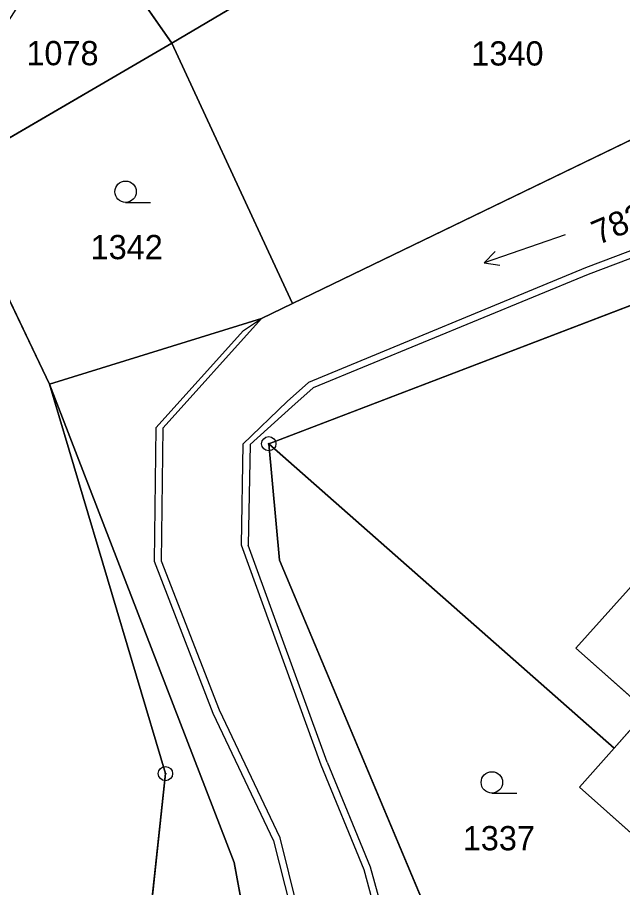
# Model space of a CAD drawing. Extents: x -689422 to -685210, y -987725 to -982160.
# Drawn here: x -686933.7 to -686891.3, y -985325.8 to -985264.8 of the extents above; entities that cross this region are included whole.
import ezdxf

# ---------------------------------------------------------------- set-up
doc = ezdxf.new("R2010")
doc.units = 0
for name, color, linetype in [('KN_Budovy', 7, 'Continuous'), ('KN_Hranice_parcel', 7, 'Continuous'), ('KN_Hranice_parcel_vnitrni_kresba', 7, 'Continuous'), ('KN_Parcelni cisla', 7, 'Continuous'), ('KN_Polygon parcely', 7, 'Continuous'), ('KN_POZEMKY_VODNI_PLOCHA', 7, 'Continuous'), ('KN_POZEMKY_ZAHRADA', 7, 'Continuous'), ('KN_POZEMKY_ZASTAVENA PLOCHA', 7, 'Continuous'), ('KN_VYUZITI_07_vodni plocha_tok prirozeny', 7, 'Continuous'), ('KN_Značky bodu BP', 7, 'Continuous'), ('KN_Značky kultur', 7, 'Continuous')]:
    doc.layers.add(name, color=color, linetype=linetype)

msp = doc.modelspace()

# ---------------------------------------------------------------- linework, layer by layer
at = {"layer": 'KN_Budovy'}
msp.add_lwpolyline([(-686885.17, -985308.37), (-686890.11, -985303.99), (-686894.63, -985309), (-686889.64, -985313.42), (-686891.93, -985316.01), (-686894.36, -985318.75), (-686885.22, -985326.9), (-686870.59, -985310.33), (-686879.78, -985302.28)], close=True, dxfattribs=at)
at = {"layer": 'KN_Hranice_parcel'}
for p, q in [((-686905.37, -985256.17), (-686922.93, -985266.59)), ((-686922.93, -985266.59), (-686929.41, -985257.26)), ((-686935.39, -985273.86), (-686922.93, -985266.59)), ((-686876.94, -985266.67), (-686914.47, -985284.84)), ((-686938.25, -985276.35), (-686931.49, -985290.5)), ((-686916.65, -985285.9), (-686914.47, -985284.84)), ((-686916.13, -985294.67), (-686889.77, -985284.58)), ((-686931.49, -985290.5), (-686916.65, -985285.9)), ((-686931.49, -985290.5), (-686923.37, -985317.8)), ((-686923.37, -985317.8), (-686925.27, -985335.61))]:
    msp.add_line(p, q, dxfattribs=at)
for points in [[(-686914.47, -985284.84), (-686915.85, -985281.86), (-686922.93, -985266.59)], [(-686915.85, -985338.72), (-686918.55, -985324.03), (-686931.49, -985290.5)], [(-686916.13, -985294.67), (-686891.93, -985316.01), (-686894.36, -985318.75), (-686885.22, -985326.9), (-686883.52, -985328.34)], [(-686903.18, -985346.57), (-686904.21, -985329.46), (-686915.39, -985302.83), (-686916.13, -985294.67)]]:
    msp.add_lwpolyline(points, dxfattribs=at)
at = {"layer": 'KN_Hranice_parcel_vnitrni_kresba'}
for p, q in [((-686877.46, -985276.13), (-686893.94, -985282.33)), ((-686877.28, -985276.6), (-686893.76, -985282.8)), ((-686893.94, -985282.33), (-686913.35, -985290.38)), ((-686893.76, -985282.8), (-686913.02, -985290.76)), ((-686923.54, -985293.56), (-686916.65, -985285.9)), ((-686917.91, -985286.74), (-686916.65, -985285.9)), ((-686917.91, -985286.74), (-686924.04, -985293.55)), ((-686913.35, -985290.38), (-686914.85, -985291.71)), ((-686913.02, -985290.76), (-686914.52, -985292.09)), ((-686914.85, -985291.71), (-686917.94, -985294.71)), ((-686914.52, -985292.09), (-686917.44, -985294.72)), ((-686924.04, -985293.55), (-686924.15, -985302.9)), ((-686923.65, -985302.91), (-686923.54, -985293.56)), ((-686917.94, -985294.71), (-686918.07, -985301.77)), ((-686917.44, -985294.72), (-686917.57, -985301.78)), ((-686918.07, -985301.77), (-686912.49, -985317.19)), ((-686912.03, -985317), (-686917.57, -985301.78)), ((-686924.15, -985302.9), (-686920.04, -985313.56)), ((-686919.59, -985313.35), (-686923.65, -985302.91)), ((-686894.63, -985309), (-686890.11, -985303.99)), ((-686889.64, -985313.42), (-686894.63, -985309)), ((-686920.04, -985313.56), (-686915.79, -985322.51)), ((-686915.34, -985322.3), (-686919.59, -985313.35)), ((-686891.93, -985316.01), (-686889.64, -985313.42)), ((-686912.49, -985317.19), (-686909.48, -985324.53)), ((-686912.03, -985317), (-686909.02, -985324.34)), ((-686915.79, -985322.51), (-686911.08, -985341.2)), ((-686910.58, -985341.24), (-686915.34, -985322.3)), ((-686909.48, -985324.53), (-686905.93, -985337.52)), ((-686909.02, -985324.34), (-686905.43, -985337.53))]:
    msp.add_line(p, q, dxfattribs=at)
at = {"layer": 'KN_Polygon parcely'}
for points in [[(-686914.1, -985250.13), (-686919.14, -985246.55), (-686920.87, -985245.23), (-686929.41, -985257.26), (-686922.93, -985266.59), (-686905.37, -985256.17)], [(-686914.47, -985284.84), (-686876.94, -985266.67), (-686882.9, -985251.78), (-686885.39, -985244.97), (-686896.83, -985250.43), (-686905.37, -985256.17), (-686922.93, -985266.59), (-686915.85, -985281.86)], [(-686922.93, -985266.59), (-686929.41, -985257.26), (-686937.84, -985270.4), (-686935.39, -985273.86)], [(-686916.65, -985285.9), (-686914.47, -985284.84), (-686915.85, -985281.86), (-686922.93, -985266.59), (-686935.39, -985273.86), (-686938.25, -985276.35), (-686931.49, -985290.5)], [(-686963.86, -985321.96), (-686944.67, -985331.06), (-686925.27, -985335.61), (-686923.37, -985317.8), (-686931.49, -985290.5), (-686938.25, -985276.35), (-686943.19, -985279.11), (-686956.33, -985306.35), (-686959.82, -985311.89)], [(-686894.36, -985318.75), (-686885.22, -985326.9), (-686883.52, -985328.34), (-686868.6, -985312.18), (-686870.59, -985310.33), (-686866.56, -985305.82), (-686866.11, -985299.5), (-686868.52, -985292.48), (-686869.11, -985292.7), (-686888.35, -985295.27), (-686889.55, -985286.25), (-686889.77, -985284.58), (-686916.13, -985294.67), (-686891.93, -985316.01)], [(-686915.85, -985338.72), (-686918.55, -985324.03), (-686931.49, -985290.5), (-686923.37, -985317.8), (-686925.27, -985335.61), (-686927.7, -985342.64), (-686927.15, -985342.9), (-686916.09, -985346.66)], [(-686883.52, -985328.34), (-686885.22, -985326.9), (-686894.36, -985318.75), (-686891.93, -985316.01), (-686916.13, -985294.67), (-686915.39, -985302.83), (-686904.21, -985329.46), (-686903.18, -985346.57), (-686899.68, -985343.04)]]:
    msp.add_lwpolyline(points, close=True, dxfattribs=at)
for points in [[(-686876.94, -985266.67), (-686914.47, -985284.84), (-686916.65, -985285.9), (-686931.49, -985290.5), (-686918.55, -985324.03), (-686915.85, -985338.72), (-686916.09, -985346.66), (-686915.86, -985356.36), (-686917.98, -985360.29), (-686918.04, -985361.88), (-686918.48, -985362.92), (-686922.85, -985373.21), (-686929.48, -985386.86), (-686945.1, -985433.25)], [(-686937.42, -985433.45), (-686921.35, -985391.29), (-686908.33, -985361.97), (-686908.4, -985360.62), (-686902.85, -985352.06), (-686903.18, -985346.57), (-686904.21, -985329.46), (-686915.39, -985302.83), (-686916.13, -985294.67), (-686889.77, -985284.58)]]:
    msp.add_lwpolyline(points, dxfattribs=at)
at = {"layer": 'KN_POZEMKY_VODNI_PLOCHA'}
for p, q in [((-686914.47, -985284.84), (-686876.94, -985266.67)), ((-686916.65, -985285.9), (-686914.47, -985284.84)), ((-686889.77, -985284.58), (-686916.13, -985294.67)), ((-686931.49, -985290.5), (-686916.65, -985285.9)), ((-686918.55, -985324.03), (-686931.49, -985290.5)), ((-686916.13, -985294.67), (-686915.39, -985302.83)), ((-686915.39, -985302.83), (-686904.21, -985329.46)), ((-686915.85, -985338.72), (-686918.55, -985324.03))]:
    msp.add_line(p, q, dxfattribs=at)
at = {"layer": 'KN_POZEMKY_ZAHRADA'}
for p, q in [((-686922.93, -985266.59), (-686905.37, -985256.17)), ((-686929.41, -985257.26), (-686922.93, -985266.59)), ((-686935.39, -985273.86), (-686922.93, -985266.59)), ((-686922.93, -985266.59), (-686935.39, -985273.86)), ((-686915.85, -985281.86), (-686922.93, -985266.59)), ((-686922.93, -985266.59), (-686915.85, -985281.86)), ((-686876.94, -985266.67), (-686914.47, -985284.84)), ((-686931.49, -985290.5), (-686938.25, -985276.35)), ((-686938.25, -985276.35), (-686931.49, -985290.5)), ((-686914.47, -985284.84), (-686915.85, -985281.86)), ((-686915.85, -985281.86), (-686914.47, -985284.84)), ((-686914.47, -985284.84), (-686916.65, -985285.9)), ((-686916.65, -985285.9), (-686931.49, -985290.5)), ((-686923.37, -985317.8), (-686931.49, -985290.5)), ((-686931.49, -985290.5), (-686918.55, -985324.03)), ((-686931.49, -985290.5), (-686923.37, -985317.8)), ((-686915.39, -985302.83), (-686916.13, -985294.67)), ((-686916.13, -985294.67), (-686891.93, -985316.01)), ((-686904.21, -985329.46), (-686915.39, -985302.83)), ((-686891.93, -985316.01), (-686894.36, -985318.75)), ((-686925.27, -985335.61), (-686923.37, -985317.8)), ((-686923.37, -985317.8), (-686925.27, -985335.61)), ((-686894.36, -985318.75), (-686885.22, -985326.9)), ((-686918.55, -985324.03), (-686915.85, -985338.72))]:
    msp.add_line(p, q, dxfattribs=at)
at = {"layer": 'KN_POZEMKY_ZASTAVENA PLOCHA'}
for p, q in [((-686905.37, -985256.17), (-686922.93, -985266.59)), ((-686922.93, -985266.59), (-686929.41, -985257.26)), ((-686916.13, -985294.67), (-686889.77, -985284.58)), ((-686891.93, -985316.01), (-686916.13, -985294.67)), ((-686894.36, -985318.75), (-686891.93, -985316.01)), ((-686885.22, -985326.9), (-686894.36, -985318.75))]:
    msp.add_line(p, q, dxfattribs=at)
at = {"layer": 'KN_VYUZITI_07_vodni plocha_tok prirozeny'}
for p, q in [((-686914.47, -985284.84), (-686876.94, -985266.67)), ((-686916.65, -985285.9), (-686914.47, -985284.84)), ((-686889.77, -985284.58), (-686916.13, -985294.67)), ((-686931.49, -985290.5), (-686916.65, -985285.9)), ((-686918.55, -985324.03), (-686931.49, -985290.5)), ((-686916.13, -985294.67), (-686915.39, -985302.83)), ((-686915.39, -985302.83), (-686904.21, -985329.46)), ((-686915.85, -985338.72), (-686918.55, -985324.03))]:
    msp.add_line(p, q, dxfattribs=at)
at = {"layer": 'KN_Značky bodu BP'}
for centre, radius in [((-686916.13, -985294.67), 0.5), ((-686916.13, -985294.67), 0.0303), ((-686923.37, -985317.8), 0.5), ((-686923.37, -985317.8), 0.0303)]:
    msp.add_circle(centre, radius, dxfattribs=at)
at = {"layer": 'KN_Značky kultur'}
for p, q in [((-686926.163, -985277.75), (-686924.413, -985277.75)), ((-686895.362, -985280.031), (-686901.036, -985281.984)), ((-686901.036, -985281.984), (-686900.275, -985281.192)), ((-686901.036, -985281.984), (-686899.948, -985282.14)), ((-686900.503, -985319.17), (-686898.753, -985319.17))]:
    msp.add_line(p, q, dxfattribs=at)
for centre in [(-686926.163, -985277), (-686900.503, -985318.42)]:
    msp.add_circle(centre, 0.75, dxfattribs=at)

# ---------------------------------------------------------------- texts
at = {"layer": 'KN_Parcelni cisla'}
for s, p in [('1078', (-686933.11, -985268.13)), ('1340', (-686901.94, -985268.15)), ('1342', (-686928.61, -985281.73)), ('1337', (-686902.54, -985323.18))]:
    msp.add_text(s, height=1.7, dxfattribs=at).set_placement(p)
msp.add_text('783/1', height=1.7, rotation=23, dxfattribs=at).set_placement((-686893.054, -985280.751))

doc.saveas('drawing.dxf')
